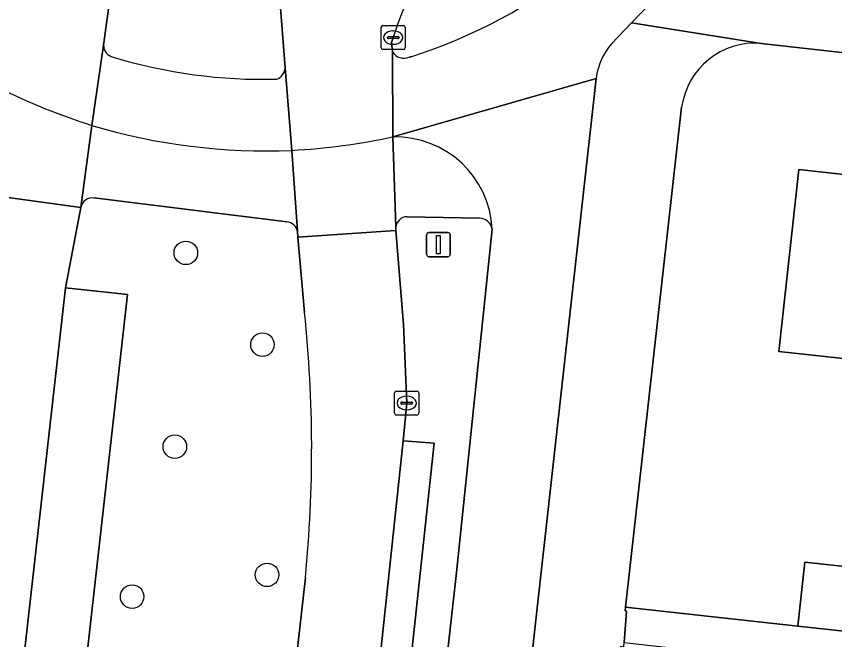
# Model space of a CAD drawing. Extents: x 161928 to 163071, y 386474 to 387428.
# Drawn here: x 162339.15 to 162373.15, y 387355.77 to 387381.67 of the extents above; entities that cross this region are included whole.
import ezdxf

# ---------------------------------------------------------------- set-up
doc = ezdxf.new("R2010")
doc.units = 0
for name, color, linetype in [('IMGEO_Berm_groen', 7, 'Continuous'), ('IMGEO_Boom', 7, 'Continuous'), ('IMGEO_Erf', 7, 'Continuous'), ('IMGEO_Fietspad_gesloten', 7, 'Continuous'), ('IMGEO_Kolk', 7, 'Continuous'), ('IMGEO_Lichtmast', 7, 'Continuous'), ('IMGEO_Pand', 7, 'Continuous'), ('IMGEO_Parkeervlak_open', 7, 'Continuous'), ('IMGEO_Rijbaan_lokaal_gesloten', 7, 'Continuous'), ('IMGEO_Rijbaan_lokaal_open', 7, 'Continuous'), ('IMGEO_Verkeerseiland_groen', 7, 'Continuous'), ('IMGEO_Verkeerseiland_open', 7, 'Continuous'), ('IMGEO_Voetpad_gesloten', 7, 'Continuous'), ('IMGEO_Voetpad_open', 7, 'Continuous')]:
    doc.layers.add(name, color=color, linetype=linetype)

msp = doc.modelspace()

# ---------------------------------------------------------------- linework, layer by layer
at = {"layer": 'IMGEO_Berm_groen'}
for points in [[(162350.394, 387373.127), (162342.377, 387374.123)], [(162341.836, 387373.727), (162341.193, 387370.388), (162343.765, 387370.117), (162341.755, 387352.263), (162339.181, 387352.564), (162334.275, 387308.62), (162336.82, 387308.337), (162334.839, 387290.582), (162332.282, 387290.843), (162331.351, 387282.605), (162331.086, 387280.278), (162342.27, 387279.069), (162342.531, 387281.409), (162347.146, 387322.68), (162344.579, 387323), (162346.593, 387340.826)], [(162351.126, 387369.366), (162350.848, 387372.498), (162350.826, 387372.741)], [(162346.593, 387340.826), (162349.154, 387340.555), (162351.159, 387358.354)]]:
    msp.add_lwpolyline(points, dxfattribs=at)
for centre, radius, start, end in [((162342.304, 387373.655), 0.473, 81.1301, 171.2765), ((162350.366, 387372.66), 0.467, 9.9256, 86.5116), ((162296.658, 387363.697), 54.762, 354.4012, 5.9422)]:
    msp.add_arc(centre, radius, start, end, dxfattribs=at)
at = {"layer": 'IMGEO_Boom'}
for centre in [(162346.192, 387371.842), (162349.375, 387368.029), (162345.735, 387363.79), (162349.567, 387358.462), (162343.961, 387357.558)]:
    msp.add_circle(centre, 0.489, dxfattribs=at)
at = {"layer": 'IMGEO_Erf'}
for points in [[(162420.374, 387374.918), (162370.088, 387380.547)], [(162366.79, 387377.901), (162364.456, 387357.125), (162371.613, 387356.336), (162371.906, 387358.992), (162375.977, 387358.543)]]:
    msp.add_lwpolyline(points, dxfattribs=at)
msp.add_lwpolyline([(162394.835, 387365.1), (162388.871, 387365.757), (162382.907, 387366.414), (162376.943, 387367.072), (162375.796, 387367.198), (162370.826, 387367.746), (162371.659, 387375.306), (162377.776, 387374.632), (162383.74, 387373.975), (162389.704, 387373.317), (162395.668, 387372.66), (162401.631, 387372.003), (162407.595, 387371.346), (162413.559, 387370.689), (162419.673, 387370.015), (162419.425, 387367.763), (162422.363, 387367.439), (162421.548, 387360.046), (162421.516, 387359.752), (162418.148, 387360.123), (162418.411, 387362.502), (162412.726, 387363.129), (162406.762, 387363.786), (162400.798, 387364.443)], close=True, dxfattribs=at)
msp.add_arc((162369.851, 387377.465), 3.092, 85.5964, 171.884, dxfattribs=at)
at = {"layer": 'IMGEO_Fietspad_gesloten'}
for points in [[(162363.876, 387380.533), (162364.704, 387381.394), (162367.31, 387384.106)], [(162342.772, 387380.471), (162342.284, 387377.138)], [(162354.784, 387380.202), (162354.795, 387376.661), (162363.238, 387379.093)], [(162355.579, 387380.007), (162355.465, 387379.976)], [(162350.595, 387376.102), (162350.32, 387379.526)], [(162315.626, 386950.841), (162317.167, 386964.756), (162318.47, 386976.523), (162334.734, 387123.4), (162337.473, 387147.951), (162350.137, 387261.458), (162363.238, 387379.093), (162354.795, 387376.661)], [(162358.923, 387372.829), (162357.435, 387358.557), (162347.6, 387270.903)]]:
    msp.add_lwpolyline(points, dxfattribs=at)
for centre, radius, start, end in [((162349.143, 387400.404), 21.388, 287.5118, 330.5963), ((162343.277, 387380.471), 0.505, 180.0508, 258.5028), ((162365.998, 387378.731), 2.784, 139.6701, 172.5379), ((162355.247, 387380.458), 0.529, 208.9377, 294.3439), ((162349.383, 387400.388), 21.334, 253.0848, 271.5679), ((162349.785, 387379.567), 0.537, 289.8624, 355.6116), ((162349.528, 387401.398), 25.318, 253.374, 272.415), ((162354.892, 387372.626), 4.036, 2.8831, 91.3762)]:
    msp.add_arc(centre, radius, start, end, dxfattribs=at)
at = {"layer": 'IMGEO_Kolk'}
for p, q in [((162354.307, 387380.363), (162354.307, 387381.215)), ((162354.382, 387381.289), (162355.234, 387381.289)), ((162354.795, 387381.069), (162354.82, 387381.069)), ((162355.308, 387381.215), (162355.308, 387380.363)), ((162354.566, 387380.783), (162354.566, 387380.795)), ((162355.004, 387380.746), (162354.606, 387380.746)), ((162354.609, 387380.832), (162355.007, 387380.832)), ((162355.05, 387380.795), (162355.05, 387380.783)), ((162354.818, 387380.509), (162354.793, 387380.509)), ((162355.234, 387380.289), (162354.382, 387380.289)), ((162354.942, 387366.102), (162355.794, 387366.102)), ((162354.867, 387365.176), (162354.867, 387366.028)), ((162355.355, 387365.882), (162355.38, 387365.882)), ((162355.868, 387366.028), (162355.868, 387365.176)), ((162355.126, 387365.596), (162355.126, 387365.608)), ((162355.564, 387365.559), (162355.166, 387365.559)), ((162355.169, 387365.645), (162355.567, 387365.645)), ((162355.61, 387365.608), (162355.61, 387365.596)), ((162355.794, 387365.102), (162354.942, 387365.102)), ((162355.378, 387365.322), (162355.353, 387365.322))]:
    msp.add_line(p, q, dxfattribs=at)
for points in [[(162354.307, 387380.363), (162354.307, 387381.215)], [(162354.382, 387381.289), (162355.234, 387381.289)], [(162355.308, 387381.215), (162355.308, 387380.363)], [(162355.234, 387380.289), (162354.382, 387380.289)], [(162354.942, 387366.102), (162355.794, 387366.102)], [(162354.867, 387365.176), (162354.867, 387366.028)], [(162355.868, 387366.028), (162355.868, 387365.176)], [(162355.794, 387365.102), (162354.942, 387365.102)]]:
    msp.add_lwpolyline(points, dxfattribs=at)
for centre, radius, start, end in [((162354.384, 387381.213), 0.0765, 91.552, 178.448), ((162354.384, 387381.213), 0.0765, 91.552, 178.448), ((162355.232, 387381.213), 0.0765, 1.552, 88.448), ((162355.232, 387381.213), 0.0765, 1.552, 88.448), ((162354.606, 387380.792), 0.0403, 85.8775, 175.7526), ((162354.603, 387380.782), 0.0366, 178.938, 274.7102), ((162355.007, 387380.789), 0.043, 264.8664, 352.4533), ((162355.011, 387380.794), 0.0386, 1.7309, 96.639), ((162354.384, 387380.365), 0.0765, 181.552, 268.448), ((162354.384, 387380.365), 0.0765, 181.552, 268.448), ((162355.232, 387380.365), 0.0765, 271.552, 358.448), ((162355.232, 387380.365), 0.0765, 271.552, 358.448), ((162354.944, 387366.026), 0.0765, 91.552, 178.448), ((162354.944, 387366.026), 0.0765, 91.552, 178.448), ((162355.792, 387366.026), 0.0765, 1.552, 88.448), ((162355.792, 387366.026), 0.0765, 1.552, 88.448), ((162355.166, 387365.605), 0.0403, 85.8775, 175.7526), ((162355.163, 387365.595), 0.0366, 178.938, 274.7102), ((162355.567, 387365.602), 0.043, 264.8664, 352.4533), ((162355.571, 387365.607), 0.0386, 1.7309, 96.639), ((162354.944, 387365.178), 0.0765, 181.552, 268.448), ((162354.944, 387365.178), 0.0765, 181.552, 268.448), ((162355.792, 387365.178), 0.0765, 271.552, 358.448), ((162355.792, 387365.178), 0.0765, 271.552, 358.448)]:
    msp.add_arc(centre, radius, start, end, dxfattribs=at)
for centre, major_axis, ratio, start_param, end_param in [((162354.794, 387380.789), (-0.387, 0.002), 0.722429, 4.712389, 7.853982), ((162354.819, 387380.789), (-0.39, 0.002), 0.717154, 1.570796, 4.712389), ((162355.354, 387365.602), (-0.387, 0.002), 0.722429, 4.712389, 7.853982), ((162355.379, 387365.602), (-0.39, 0.002), 0.717154, 1.570796, 4.712389)]:
    msp.add_ellipse(centre, major_axis=major_axis, ratio=ratio, start_param=start_param, end_param=end_param, dxfattribs=at)
at = {"layer": 'IMGEO_Lichtmast'}
for p, q in [((162356.19, 387371.784), (162356.19, 387372.584)), ((162356.19, 387372.584), (162356.19, 387371.784)), ((162356.29, 387372.684), (162357.08, 387372.684)), ((162357.08, 387372.684), (162356.29, 387372.684)), ((162357.18, 387372.584), (162357.18, 387371.784)), ((162357.18, 387371.784), (162357.18, 387372.584)), ((162357.08, 387371.684), (162356.29, 387371.684)), ((162356.29, 387371.684), (162357.08, 387371.684))]:
    msp.add_line(p, q, dxfattribs=at)
msp.add_lwpolyline([(162356.61, 387372.559), (162356.76, 387372.559), (162356.76, 387371.809), (162356.61, 387371.809), (162356.61, 387372.559)], dxfattribs=at)
for centre, start, end in [((162356.29, 387372.584), 90, 180), ((162356.29, 387372.584), 90, 180), ((162357.08, 387372.584), 0, 90), ((162357.08, 387372.584), 360, 90), ((162356.29, 387371.784), 180, 270), ((162356.29, 387371.784), 180, 270), ((162357.08, 387371.784), 270, 0), ((162357.08, 387371.784), 270, 0)]:
    msp.add_arc(centre, 0.1, start, end, dxfattribs=at)
at = {"layer": 'IMGEO_Pand'}
for points in [[(162377.776, 387374.632), (162371.659, 387375.306), (162370.826, 387367.746), (162375.796, 387367.198), (162376.943, 387367.072)], [(162375.977, 387358.543), (162371.906, 387358.992), (162371.613, 387356.336), (162375.685, 387355.887)]]:
    msp.add_lwpolyline(points, close=True, dxfattribs=at)
at = {"layer": 'IMGEO_Parkeervlak_open'}
msp.add_lwpolyline([(162341.193, 387370.388), (162339.181, 387352.564), (162341.755, 387352.263), (162343.765, 387370.117)], close=True, dxfattribs=at)
at = {"layer": 'IMGEO_Rijbaan_lokaal_gesloten'}
for points in [[(162342.284, 387377.138), (162342.772, 387380.471), (162343.258, 387384.011)], [(162350.035, 387383.111), (162350.32, 387379.526), (162350.595, 387376.102)], [(162354.795, 387376.661), (162354.784, 387380.202), (162354.733, 387380.588), (162354.808, 387380.789)]]:
    msp.add_lwpolyline(points, dxfattribs=at)
for centre, radius, start, end in [((162368.063, 387376.695), 13.873, 95.3054, 162.8347), ((162350.774, 387403.629), 27.818, 242.9441, 252.2292), ((162349.226, 387402.444), 26.377, 272.9745, 282.1879)]:
    msp.add_arc(centre, radius, start, end, dxfattribs=at)
at = {"layer": 'IMGEO_Rijbaan_lokaal_open'}
msp.add_lwpolyline([(162334.275, 387308.62), (162339.181, 387352.564), (162341.193, 387370.388), (162341.836, 387373.727), (162337.573, 387374.309), (162337.327, 387371.738), (162327.499, 387283.927), (162327.399, 387283.033), (162331.351, 387282.605), (162332.282, 387290.843)], close=True, dxfattribs=at)
msp.add_lwpolyline([(162351.159, 387358.354), (162349.154, 387340.555), (162347.146, 387322.68), (162342.531, 387281.409), (162345.999, 387281.03), (162346.105, 387282.013), (162346.272, 387283.569), (162347.53, 387294.77), (162347.545, 387294.905), (162354.241, 387354.797), (162355.224, 387364.035), (162355.368, 387365.602), (162355.238, 387368.872), (162354.917, 387372.77), (162350.848, 387372.498), (162351.126, 387369.366)], dxfattribs=at)
msp.add_arc((162296.658, 387363.697), 54.762, 354.4012, 5.9422, dxfattribs=at)
at = {"layer": 'IMGEO_Verkeerseiland_groen'}
for points in [[(162343.258, 387384.011), (162342.772, 387380.471)], [(162350.32, 387379.526), (162350.035, 387383.111)], [(162354.808, 387380.789), (162354.733, 387380.588), (162354.784, 387380.202)], [(162355.465, 387379.976), (162355.579, 387380.007)]]:
    msp.add_lwpolyline(points, dxfattribs=at)
for centre, radius, start, end in [((162368.063, 387376.695), 13.873, 95.3054, 162.8347), ((162349.143, 387400.404), 21.388, 287.5118, 330.5963), ((162343.277, 387380.471), 0.505, 180.0508, 258.5028), ((162355.247, 387380.458), 0.529, 208.9377, 294.3439), ((162349.383, 387400.388), 21.334, 253.0848, 271.5679), ((162349.785, 387379.567), 0.537, 289.8624, 355.6116)]:
    msp.add_arc(centre, radius, start, end, dxfattribs=at)
at = {"layer": 'IMGEO_Verkeerseiland_open'}
for points in [[(162358.394, 387373.282), (162355.375, 387373.346)], [(162354.913, 387372.91), (162354.917, 387372.77), (162355.238, 387368.872), (162355.368, 387365.602), (162355.224, 387364.035), (162356.505, 387363.933), (162355.409, 387353.745), (162355.931, 387353.693)], [(162347.6, 387270.903), (162357.435, 387358.557), (162358.923, 387372.829)]]:
    msp.add_lwpolyline(points, dxfattribs=at)
for centre, radius, start, end in [((162355.401, 387372.856), 0.491, 92.985, 173.6981), ((162358.375, 387372.724), 0.558, 10.8192, 88.0318)]:
    msp.add_arc(centre, radius, start, end, dxfattribs=at)
at = {"layer": 'IMGEO_Voetpad_gesloten'}
for points in [[(162338.121, 387378.855), (162337.573, 387374.309), (162341.836, 387373.727), (162342.284, 387377.138)], [(162350.595, 387376.102), (162350.826, 387372.741), (162350.848, 387372.498), (162354.917, 387372.77), (162354.913, 387372.91), (162354.795, 387376.661)]]:
    msp.add_lwpolyline(points, dxfattribs=at)
for centre, radius, start, end in [((162350.774, 387403.629), 27.818, 242.9441, 252.2292), ((162349.226, 387402.444), 26.377, 272.9745, 282.1879)]:
    msp.add_arc(centre, radius, start, end, dxfattribs=at)
at = {"layer": 'IMGEO_Voetpad_open'}
for points in [[(162367.31, 387384.106), (162364.704, 387381.394), (162370.088, 387380.547), (162420.374, 387374.918)], [(162370.088, 387380.547), (162364.704, 387381.394), (162363.876, 387380.533)], [(162363.238, 387379.093), (162350.137, 387261.458), (162337.473, 387147.951), (162334.734, 387123.4), (162318.47, 386976.523), (162322.698, 386973.515), (162322.946, 386976.528)], [(162345.728, 387189.747), (162345.895, 387191.239), (162352.766, 387252.682), (162352.911, 387253.975), (162353.679, 387260.843), (162357.273, 387293.001), (162357.394, 387294.088), (162363.697, 387350.491), (162364.265, 387355.501), (162364.388, 387355.47), (162364.401, 387355.657), (162364.493, 387356.943), (162364.44, 387356.982), (162364.456, 387357.125), (162366.79, 387377.901)], [(162342.284, 387377.138), (162341.836, 387373.727)], [(162354.795, 387376.661), (162354.913, 387372.91)], [(162350.826, 387372.741), (162350.595, 387376.102)], [(162342.377, 387374.123), (162350.394, 387373.127)], [(162355.375, 387373.346), (162358.394, 387373.282)], [(162355.146, 387353.771), (162355.409, 387353.745), (162356.505, 387363.933), (162355.224, 387364.035), (162354.241, 387354.797)], [(162375.685, 387355.887), (162371.613, 387356.336), (162364.456, 387357.125), (162364.44, 387356.982), (162364.493, 387356.943), (162364.401, 387355.657), (162369.466, 387355.09), (162374.435, 387354.533)]]:
    msp.add_lwpolyline(points, dxfattribs=at)
for centre, radius, start, end in [((162365.998, 387378.731), 2.784, 139.6701, 172.5379), ((162369.851, 387377.465), 3.092, 85.5964, 171.884), ((162349.528, 387401.398), 25.318, 253.374, 272.415), ((162354.892, 387372.626), 4.036, 2.8831, 91.3762), ((162342.304, 387373.655), 0.473, 81.1301, 171.2765), ((162355.401, 387372.856), 0.491, 92.985, 173.6981), ((162358.375, 387372.724), 0.558, 10.8192, 88.0318), ((162350.366, 387372.66), 0.467, 9.9256, 86.5116)]:
    msp.add_arc(centre, radius, start, end, dxfattribs=at)

doc.saveas('drawing.dxf')
